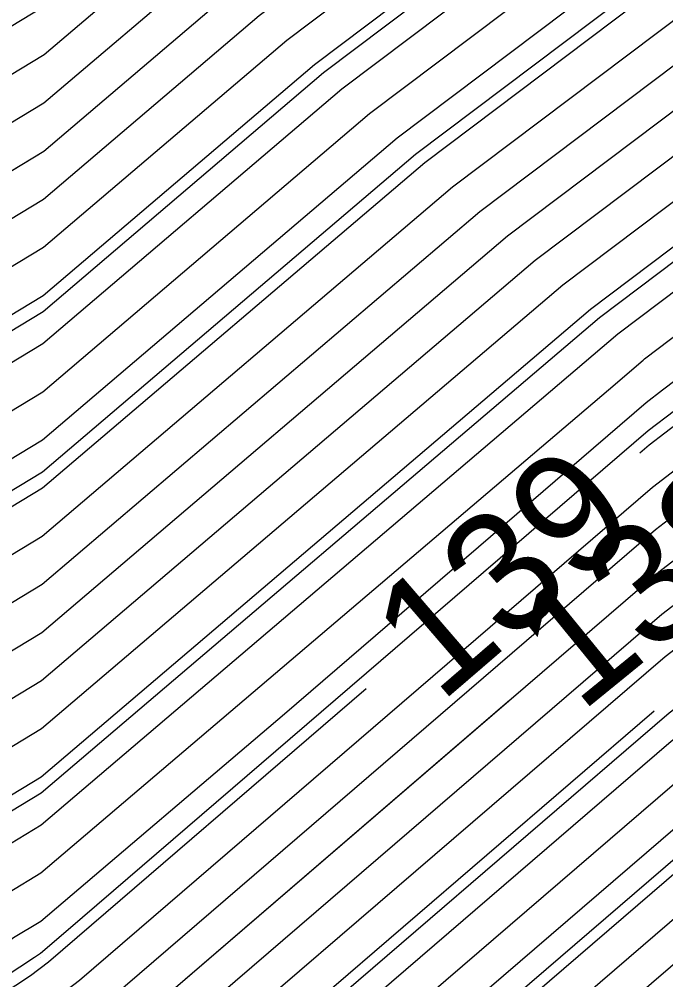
# Model space of a CAD drawing. Extents: x 2354170 to 2357230, y 866100 to 868290.
# Drawn here: x 2355999.63 to 2356010.37, y 866879.64 to 866895.6 of the extents above; entities that cross this region are included whole.
import ezdxf

# ---------------------------------------------------------------- set-up
doc = ezdxf.new("R2010")
doc.units = 0
for name, color, linetype in [('Default', 7, 'Continuous'), ('DTM Contours Major', 7, 'Continuous'), ('DTM Contours Minor', 7, 'Continuous'), ('Exist DTM QL2 LIDAR Elevation Point', 7, 'Continuous')]:
    doc.layers.add(name, color=color, linetype=linetype)

msp = doc.modelspace()

# ---------------------------------------------------------------- linework, layer by layer
at = {"layer": 'Default'}
for points in [[(2355996.249, 866891.115), (2356000.035, 866893.409), (2356003.156, 866896.068), (2356007.384, 866899.257), (2356016.84, 866904.988), (2356025.462, 866911.532), (2356033.704, 866916.773), (2356038.989, 866920.48), (2356046.292, 866926.018), (2356049.362, 866928.194), (2356055.261, 866932.29), (2356056.448, 866932.989), (2356057.947, 866933.795), (2356061.461, 866936.204), (2356066.414, 866939.067), (2356073.118, 866942.467), (2356075.068, 866943.226), (2356078.383, 866944.8), (2356079.911, 866945.349)], [(2356009.937, 866888.393), (2356010.093, 866888.528), (2356010.61, 866888.924), (2356019.42, 866895.602), (2356023.111, 866898.528), (2356039.637, 866908.872), (2356040.606, 866909.401), (2356049.839, 866915.846), (2356051.894, 866917.011), (2356056.438, 866920.01), (2356059.984, 866922.428), (2356066.448, 866926.473), (2356070.299, 866928.838), (2356070.946, 866929.236), (2356071.896, 866930.072), (2356081.567, 866935.618), (2356086.767, 866937.964), (2356093.722, 866941.207), (2356094.399, 866941.457)], [(2356061.509, 866938.35), (2356057.117, 866935.339), (2356055.006, 866934.204), (2356053.334, 866933.22), (2356049.198, 866930.348), (2356045.321, 866927.599), (2356036.096, 866920.604), (2356032.494, 866918.077), (2356026.875, 866914.504), (2356016.029, 866906.272), (2356004.134, 866899.063), (2356001.781, 866897.288), (2356000.044, 866895.809), (2355988.131, 866888.591), (2355987.392, 866888.025), (2355985.039, 866884.773), (2355980.468, 866881.573), (2355979.906, 866881.146)], [(2355974.488, 866869.712), (2355974.905, 866870.008), (2355980.15, 866873.994), (2355989.46, 866880.513), (2355989.709, 866880.857), (2355994.132, 866884.246), (2356000.013, 866887.81), (2356006.365, 866893.221), (2356014.968, 866899.71), (2356018.732, 866901.991), (2356022.164, 866904.596), (2356036.529, 866913.731), (2356045.74, 866920.191), (2356048.559, 866922.329), (2356049.744, 866923.169), (2356055.96, 866927.485)], [(2355878.009, 866808.843), (2355900.722, 866824.448), (2355902.728, 866825.754), (2355916.756, 866835.686), (2355921.274, 866839.149), (2355924.024, 866841.024), (2355940.235, 866851.594), (2355944.64, 866854.152), (2355952.603, 866859.39), (2355960.423, 866865.123), (2355962.038, 866866.352), (2355967.177, 866870.005), (2355980.404, 866880.057), (2355985.923, 866883.921), (2355987.856, 866886.591), (2355989.331, 866887.722), (2356000.038, 866894.209), (2356002.698, 866896.475), (2356006.301, 866899.192), (2356016.57, 866905.416), (2356025.933, 866912.523), (2356033.301, 866917.208), (2356038.025, 866920.522)], [(2356037.061, 866920.563), (2356032.897, 866917.643), (2356026.404, 866913.513), (2356016.299, 866905.844), (2356005.217, 866899.127), (2356002.239, 866896.881), (2356000.041, 866895.009), (2355988.731, 866888.157), (2355987.624, 866887.308), (2355985.481, 866884.347), (2355980.436, 866880.815), (2355966.211, 866870.005), (2355961.583, 866866.715), (2355959.876, 866865.415), (2355952.847, 866860.262), (2355944.143, 866854.537), (2355940.25, 866852.277), (2355923.084, 866841.084), (2355920.869, 866839.573), (2355917.23, 866836.785), (2355902.22, 866826.157), (2355900.761, 866825.207), (2355879.66, 866810.71)], [(2355965.738, 866861.386), (2355966.443, 866861.903), (2355967.04, 866862.358), (2355977.802, 866870.008), (2355980.055, 866871.72), (2355985.522, 866875.549), (2355989.77, 866878.471), (2355992.104, 866880.009), (2355995.932, 866882.943), (2356000.004, 866885.41), (2356007.74, 866892), (2356018.219, 866899.904), (2356019.543, 866900.707), (2356020.751, 866901.623), (2356037.739, 866912.427), (2356047.275, 866919.115)], [(2355955.522, 866858.754), (2355962.612, 866863.952), (2355963.857, 866864.9), (2355971.041, 866870.007), (2355980.277, 866877.025), (2355987.691, 866882.217), (2355988.782, 866883.724), (2355991.732, 866885.984), (2356000.026, 866891.009), (2356004.531, 866894.848), (2356010.634, 866899.451), (2356017.651, 866903.703), (2356024.049, 866908.559), (2356034.915, 866915.469), (2356036.739, 866916.749)], [(2355880.319, 866808.966), (2355900.644, 866822.93), (2355903.745, 866824.949), (2355915.806, 866833.489), (2355922.084, 866838.299), (2355925.905, 866840.904), (2355940.206, 866850.229), (2355945.634, 866853.381), (2355952.115, 866857.645), (2355961.518, 866864.537), (2355962.947, 866865.626), (2355969.109, 866870.006), (2355980.34, 866878.541), (2355986.807, 866883.069), (2355988.319, 866885.158), (2355990.532, 866886.853), (2356000.032, 866892.609), (2356003.614, 866895.661), (2356008.468, 866899.322), (2356017.11, 866904.56), (2356024.991, 866910.541), (2356034.108, 866916.339)], [(2355881.474, 866809.027), (2355900.606, 866822.17), (2355904.253, 866824.546), (2355915.331, 866832.39), (2355922.488, 866837.874), (2355926.845, 866840.845), (2355940.191, 866849.547), (2355946.131, 866852.996), (2355951.872, 866856.772), (2355962.065, 866864.244), (2355963.402, 866865.263), (2355970.075, 866870.006), (2355980.309, 866877.783), (2355987.249, 866882.643), (2355988.551, 866884.441), (2355991.132, 866886.419), (2356000.029, 866891.809), (2356004.073, 866895.254), (2356009.551, 866899.386), (2356017.381, 866904.131), (2356024.52, 866909.55), (2356034.511, 866915.904)], [(2355883.784, 866809.15), (2355900.528, 866820.652), (2355905.27, 866823.741), (2355914.382, 866830.193), (2355923.298, 866837.024), (2355928.725, 866840.725), (2355940.161, 866848.182), (2355947.124, 866852.225), (2355951.384, 866855.027), (2355963.159, 866863.659), (2355964.312, 866864.536), (2355972.007, 866870.007), (2355980.245, 866876.267), (2355988.134, 866881.791), (2355989.014, 866883.007), (2355992.332, 866885.55), (2356000.022, 866890.209), (2356004.989, 866894.441), (2356011.718, 866899.516), (2356017.921, 866903.275), (2356023.577, 866907.568), (2356035.318, 866915.035)], [(2355884.939, 866809.211), (2355900.489, 866819.893), (2355905.778, 866823.338), (2355913.907, 866829.094), (2355923.703, 866836.599), (2355929.665, 866840.665), (2355940.146, 866847.499), (2355947.621, 866851.84), (2355951.141, 866854.155), (2355963.707, 866863.366), (2355964.766, 866864.173), (2355972.973, 866870.007), (2355980.213, 866875.509), (2355988.576, 866881.365), (2355989.246, 866882.29), (2355992.932, 866885.115), (2356000.019, 866889.409), (2356005.448, 866894.034), (2356012.801, 866899.58), (2356018.191, 866902.847), (2356023.106, 866906.577), (2356035.722, 866914.6)], [(2355886.095, 866809.272), (2355900.45, 866819.134), (2355906.287, 866822.935), (2355913.433, 866827.995), (2355924.107, 866836.175), (2355930.606, 866840.605), (2355940.131, 866846.816), (2355948.118, 866851.454), (2355950.897, 866853.282), (2355964.254, 866863.074), (2355965.221, 866863.81), (2355973.939, 866870.007), (2355980.182, 866874.751), (2355989.018, 866880.939), (2355989.477, 866881.574), (2355993.532, 866884.681), (2356000.016, 866888.61), (2356005.906, 866893.627), (2356013.885, 866899.645), (2356018.462, 866902.419), (2356022.635, 866905.587), (2356036.125, 866914.165)], [(2355888.405, 866809.395), (2355900.372, 866817.616), (2355907.303, 866822.13), (2355912.483, 866825.798), (2355924.917, 866835.325), (2355932.486, 866840.486), (2355940.101, 866845.451), (2355949.112, 866850.684), (2355950.409, 866851.537), (2355965.348, 866862.488), (2355966.131, 866863.084), (2355975.871, 866870.008), (2355980.118, 866873.236), (2355989.902, 866880.087), (2355989.941, 866880.14), (2355994.732, 866883.812), (2356000.01, 866887.01), (2356006.823, 866892.814), (2356016.052, 866899.775), (2356019.002, 866901.563), (2356021.693, 866903.605), (2356036.932, 866913.296)], [(2355889.56, 866809.456), (2355900.333, 866816.857), (2355907.812, 866821.727), (2355912.008, 866824.699), (2355925.322, 866834.9), (2355933.426, 866840.426), (2355940.086, 866844.769), (2355949.609, 866850.298), (2355950.166, 866850.665), (2355965.895, 866862.195), (2355966.586, 866862.721), (2355976.837, 866870.008), (2355980.086, 866872.478), (2355987.977, 866878.003), (2355989.887, 866879.317), (2355990.937, 866880.009), (2355995.332, 866883.377), (2356000.007, 866886.21), (2356007.281, 866892.407), (2356017.135, 866899.839), (2356019.273, 866901.135), (2356021.222, 866902.614), (2356037.336, 866912.862)], [(2355891.87, 866809.578), (2355900.255, 866815.339), (2355908.829, 866820.922), (2355911.059, 866822.501), (2355926.131, 866834.05), (2355935.306, 866840.306), (2355940.057, 866843.404), (2355947.976, 866848.002), (2355950.47, 866849.462), (2355953.699, 866851.867), (2355966.99, 866861.61), (2355967.495, 866861.995), (2355978.768, 866870.009), (2355980.023, 866870.962), (2355983.068, 866873.094), (2355989.653, 866877.625), (2355993.271, 866880.009), (2355996.532, 866882.508), (2356000.001, 866884.61), (2356008.198, 866891.593), (2356019.302, 866899.969), (2356019.813, 866900.278), (2356020.279, 866900.632), (2356038.143, 866911.992)], [(2355900.216, 866814.58), (2355909.337, 866820.519), (2355910.584, 866821.403), (2355926.536, 866833.626), (2355936.246, 866840.246), (2355940.042, 866842.721), (2355946.369, 866846.395), (2355950.86, 866849.024), (2355956.676, 866853.356), (2355967.537, 866861.317), (2355967.95, 866861.632), (2355979.734, 866870.009), (2355979.991, 866870.204), (2355980.614, 866870.64), (2355989.536, 866876.779), (2355994.438, 866880.009), (2355997.132, 866882.074), (2355999.998, 866883.81), (2356008.656, 866891.187), (2356018.846, 866898.872), (2356019.944, 866899.705), (2356020.2, 866899.907), (2356021.872, 866900.954), (2356038.546, 866911.558)], [(2355940.008, 866840.006), (2355952.421, 866847.271), (2355968.585, 866859.31), (2355969.726, 866860.146), (2355969.769, 866860.179), (2355971.097, 866861.124), (2355980.795, 866867.704), (2355981.026, 866867.861), (2355989.069, 866873.394), (2355999.105, 866880.009), (2355999.532, 866880.336), (2355999.985, 866880.611), (2356004.032, 866884.058), (2356010.041, 866889.231), (2356010.312, 866889.44), (2356019.525, 866896.423), (2356022.529, 866898.804), (2356039.878, 866909.663)], [(2355941.547, 866841.574), (2355952.031, 866847.709), (2355965.608, 866857.821), (2355969.179, 866860.439), (2355969.314, 866860.542), (2355973.471, 866863.498), (2355980.578, 866868.32), (2355980.748, 866868.435), (2355989.186, 866874.24), (2355997.939, 866880.009), (2355998.932, 866880.77), (2355999.988, 866881.411), (2356009.416, 866889.442), (2356009.989, 866889.935), (2356010.015, 866889.955), (2356019.63, 866897.243), (2356021.946, 866899.08), (2356037.127, 866908.581)], [(2355900.029, 866810.056), (2355909.818, 866816.501), (2355913.827, 866819.336), (2355923.043, 866826.539), (2355928.965, 866831.076), (2355935.519, 866835.545), (2355940.577, 866838.875), (2355942.002, 866839.84), (2355953.202, 866846.395), (2355969.25, 866858.347), (2355971.156, 866859.637), (2355981.229, 866866.473), (2355981.584, 866866.713), (2355988.835, 866871.702), (2355999.135, 866878.491), (2356000.631, 866879.632), (2356010.145, 866887.824), (2356010.908, 866888.409), (2356019.315, 866894.782), (2356023.693, 866898.252), (2356039.396, 866908.081)], [(2355900.355, 866809.552), (2355909.784, 866815.76), (2355914.64, 866819.194), (2355925.804, 866827.919), (2355929.37, 866830.652), (2355933.316, 866833.342), (2355940.87, 866838.316), (2355942.999, 866839.757), (2355953.592, 866845.957), (2355968.771, 866857.262), (2355971.923, 866859.395), (2355981.446, 866865.857), (2355981.863, 866866.14), (2355988.718, 866870.856), (2355998.456, 866877.274), (2356001.15, 866879.331), (2356010.197, 866887.12), (2356011.205, 866887.894), (2356019.21, 866893.961), (2356024.275, 866897.977), (2356039.156, 866907.29)], [(2355943.155, 866843.181), (2355951.64, 866848.147), (2355962.631, 866856.333), (2355968.631, 866860.732), (2355968.86, 866860.906), (2355975.845, 866865.872), (2355980.361, 866868.936), (2355980.469, 866869.009), (2355989.303, 866875.087), (2355996.772, 866880.009), (2355998.332, 866881.205), (2355999.992, 866882.21), (2356009.573, 866890.373), (2356012.722, 866892.749), (2356019.735, 866898.064), (2356021.364, 866899.355), (2356032.042, 866906.039)], [(2355909.714, 866814.277), (2355916.265, 866818.909), (2355930.003, 866829.647), (2355930.468, 866829.962), (2355941.456, 866837.197), (2355944.993, 866839.591), (2355954.372, 866845.08), (2355967.813, 866855.091), (2355973.456, 866858.909), (2355981.88, 866864.626), (2355982.421, 866864.992), (2355988.484, 866869.163), (2355997.098, 866874.84), (2356002.188, 866878.727), (2356010.302, 866885.713), (2356011.801, 866886.863), (2356019, 866892.32), (2356025.44, 866897.425), (2356038.674, 866905.708)], [(2355909.68, 866813.536), (2355917.078, 866818.767), (2355930.045, 866828.902), (2355931.465, 866829.866), (2355941.75, 866836.637), (2355945.99, 866839.508), (2355954.763, 866844.642), (2355967.334, 866854.005), (2355974.222, 866858.666), (2355982.097, 866864.01), (2355982.7, 866864.418), (2355988.367, 866868.317), (2355996.418, 866873.624), (2356002.706, 866878.425), (2356010.354, 866885.009), (2356012.098, 866886.348), (2356018.895, 866891.5), (2356026.022, 866897.149), (2356038.433, 866904.917)], [(2355909.61, 866812.053), (2355918.704, 866818.483), (2355930.131, 866827.414), (2355933.46, 866829.674), (2355942.336, 866835.518), (2355947.984, 866839.342), (2355955.543, 866843.766), (2355966.376, 866851.834), (2355975.756, 866858.181), (2355982.531, 866862.779), (2355983.257, 866863.27), (2355988.133, 866866.625), (2355995.06, 866871.19), (2356003.744, 866877.821), (2356010.459, 866883.602), (2356012.694, 866885.317), (2356018.686, 866889.859), (2356027.187, 866896.598), (2356037.951, 866903.336)], [(2355909.576, 866811.312), (2355919.516, 866818.341), (2355930.173, 866826.67), (2355934.458, 866829.579), (2355942.629, 866834.959), (2355948.981, 866839.259), (2355955.934, 866843.328), (2355965.897, 866850.748), (2355976.522, 866857.938), (2355982.748, 866862.163), (2355983.536, 866862.696), (2355988.016, 866865.779), (2355994.381, 866869.973), (2356004.263, 866877.519), (2356010.511, 866882.898), (2356012.991, 866884.802), (2356018.581, 866889.038), (2356027.769, 866896.322), (2356037.711, 866902.545)], [(2355909.541, 866810.57), (2355920.329, 866818.199), (2355930.216, 866825.926), (2355935.455, 866829.483), (2355942.923, 866834.399), (2355949.978, 866839.175), (2355956.324, 866842.89), (2355965.418, 866849.663), (2355977.289, 866857.695), (2355982.965, 866861.547), (2355983.815, 866862.122), (2355987.899, 866864.932), (2355993.701, 866868.756), (2356004.782, 866877.217), (2356010.563, 866882.194), (2356013.289, 866884.286), (2356018.476, 866888.218), (2356028.351, 866896.046), (2356037.47, 866901.754)], [(2356036.988, 866900.172), (2356029.516, 866895.495), (2356018.266, 866886.577), (2356013.885, 866883.256), (2356010.667, 866880.787), (2356005.82, 866876.614), (2355992.343, 866866.323), (2355987.665, 866863.24), (2355984.373, 866860.975), (2355983.399, 866860.316), (2355978.822, 866857.21), (2355964.46, 866847.492), (2355957.104, 866842.013), (2355951.971, 866839.009), (2355943.509, 866833.28), (2355937.45, 866829.291), (2355930.301, 866824.437), (2355921.954, 866817.914), (2355909.472, 866809.088)], [(2355939.524, 866841.711), (2355940.027, 866842.038), (2355944.762, 866844.788), (2355951.25, 866848.586), (2355959.653, 866854.844), (2355968.084, 866861.024), (2355968.405, 866861.269), (2355978.219, 866868.246), (2355980.144, 866869.552), (2355980.19, 866869.583), (2355989.419, 866875.933), (2355995.605, 866880.009), (2355997.732, 866881.639), (2355999.995, 866883.01), (2356009.115, 866890.78), (2356015.784, 866895.81), (2356019.839, 866898.884), (2356020.782, 866899.631), (2356020.855, 866899.677)], [(2356036.747, 866899.381), (2356030.098, 866895.219), (2356018.161, 866885.756), (2356014.182, 866882.74), (2356010.72, 866880.083), (2356006.339, 866876.312), (2355991.664, 866865.106), (2355987.548, 866862.394), (2355984.651, 866860.401), (2355983.616, 866859.7), (2355979.589, 866856.967), (2355963.981, 866846.406), (2355957.495, 866841.575), (2355952.968, 866838.926), (2355943.803, 866832.721), (2355938.448, 866829.195), (2355930.343, 866823.693), (2355922.767, 866817.772), (2355909.437, 866808.346)], [(2356026.053, 866893.487), (2356018.371, 866887.397), (2356013.587, 866883.771), (2356010.615, 866881.49), (2356005.301, 866876.915), (2355993.022, 866867.54), (2355987.782, 866864.086), (2355984.094, 866861.549), (2355983.182, 866860.931), (2355978.055, 866857.453), (2355964.939, 866848.577), (2355956.714, 866842.452), (2355950.975, 866839.092), (2355945.016, 866835.059)], [(2355923.337, 866827.499), (2355928.56, 866831.501), (2355937.722, 866837.748), (2355940.283, 866839.435), (2355941.005, 866839.923), (2355952.811, 866846.833), (2355969.729, 866859.433), (2355970.389, 866859.88), (2355981.012, 866867.089), (2355981.305, 866867.287), (2355988.952, 866872.548), (2355999.815, 866879.707), (2356000.112, 866879.934), (2356005.39, 866884.478)], [(2355925.833, 866827.165), (2355928.565, 866829.3), (2355929.774, 866830.227), (2355931.113, 866831.14), (2355941.163, 866837.756), (2355943.996, 866839.674), (2355953.982, 866845.519), (2355968.292, 866856.176), (2355972.689, 866859.152), (2355981.663, 866865.242), (2355982.142, 866865.566), (2355988.601, 866870.009), (2355997.777, 866876.057), (2356001.669, 866879.029), (2356007.779, 866884.29)], [(2355928.353, 866826.802), (2355930.088, 866828.158), (2355932.463, 866829.77), (2355942.043, 866836.078), (2355946.987, 866839.425), (2355955.153, 866844.204), (2355966.855, 866852.92), (2355974.989, 866858.424), (2355982.314, 866863.394), (2355982.978, 866863.844), (2355988.25, 866867.471), (2355995.739, 866872.407), (2356003.225, 866878.123), (2356010.175, 866884.107)]]:
    msp.add_lwpolyline(points, dxfattribs=at)
at = {"layer": 'DTM Contours Major'}
msp.add_lwpolyline([(2355939.591, 866841.53), (2355940.022, 866841.811), (2355944.226, 866844.252), (2355951.38, 866848.44), (2355960.646, 866855.34), (2355968.267, 866860.927), (2355968.556, 866861.148), (2355977.428, 866867.454), (2355980.216, 866869.346), (2355980.283, 866869.391), (2355989.38, 866875.651), (2355995.994, 866880.009), (2355997.932, 866881.495), (2355999.994, 866882.744), (2356009.268, 866890.644), (2356014.764, 866894.79), (2356019.804, 866898.611), (2356020.921, 866899.496)], dxfattribs=at)
at = {"layer": 'DTM Contours Minor'}
for points in [[(2355879.164, 866808.905), (2355900.683, 866823.689), (2355903.236, 866825.351), (2355916.281, 866834.588), (2355921.679, 866838.724), (2355924.965, 866840.964), (2355940.221, 866850.912), (2355945.137, 866853.767), (2355952.359, 866858.517), (2355960.97, 866864.83), (2355962.492, 866865.989), (2355968.143, 866870.006), (2355980.372, 866879.299), (2355986.365, 866883.495), (2355988.087, 866885.874), (2355989.932, 866887.288), (2356000.035, 866893.409), (2356003.156, 866896.068), (2356007.384, 866899.257), (2356016.84, 866904.988), (2356025.462, 866911.532), (2356033.704, 866916.773), (2356034.137, 866917.077)], [(2355897.375, 866818.974), (2355900.554, 866821.158), (2355904.931, 866824.009), (2355914.699, 866830.925), (2355923.028, 866837.308), (2355928.098, 866840.765), (2355940.171, 866848.637), (2355946.793, 866852.482), (2355951.547, 866855.609), (2355962.795, 866863.854), (2355964.008, 866864.779), (2355971.363, 866870.007), (2355980.266, 866876.773), (2355987.839, 866882.075), (2355988.86, 866883.485), (2355991.932, 866885.839), (2356000.024, 866890.743), (2356004.684, 866894.712), (2356010.996, 866899.473), (2356017.741, 866903.561), (2356023.892, 866908.229), (2356035.049, 866915.325)], [(2355960.899, 866857.839), (2355966.443, 866861.903), (2355967.04, 866862.358), (2355977.802, 866870.008), (2355980.055, 866871.72), (2355985.522, 866875.549), (2355989.77, 866878.471), (2355992.104, 866880.009), (2355995.932, 866882.943), (2356000.004, 866885.41), (2356007.74, 866892), (2356018.219, 866899.904), (2356019.543, 866900.707), (2356020.751, 866901.623), (2356037.739, 866912.427)], [(2355918.307, 866823.874), (2355919.362, 866824.699), (2355928.425, 866831.643), (2355938.456, 866838.482), (2355940.186, 866839.621), (2355940.673, 866839.951), (2355952.681, 866846.979), (2355969.888, 866859.795), (2355970.134, 866859.961), (2355980.94, 866867.294), (2355981.212, 866867.479), (2355988.991, 866872.83), (2355999.883, 866880.009), (2355999.932, 866880.046), (2355999.983, 866880.077), (2356000.443, 866880.469), (2356010.076, 866888.762), (2356010.511, 866889.096), (2356019.455, 866895.876), (2356022.917, 866898.62), (2356039.717, 866909.136)], [(2355921.106, 866823.47), (2355928.565, 866829.3), (2355929.774, 866830.227), (2355931.113, 866831.14), (2355941.163, 866837.756), (2355943.996, 866839.674), (2355953.982, 866845.519), (2355968.292, 866856.176), (2355972.689, 866859.152), (2355981.663, 866865.242), (2355982.142, 866865.566), (2355988.601, 866870.009), (2355997.777, 866876.057), (2356001.669, 866879.029), (2356010.25, 866886.417), (2356011.503, 866887.378), (2356019.105, 866893.141), (2356024.858, 866897.701), (2356038.915, 866906.499)], [(2355886.865, 866809.313), (2355900.424, 866818.628), (2355906.626, 866822.667), (2355913.116, 866827.263), (2355924.377, 866835.891), (2355931.232, 866840.565), (2355940.121, 866846.361), (2355948.449, 866851.198), (2355950.734, 866852.7), (2355964.619, 866862.878), (2355965.524, 866863.568), (2355974.583, 866870.008), (2355980.16, 866874.246), (2355989.313, 866880.655), (2355989.632, 866881.096), (2355993.932, 866884.391), (2356000.014, 866888.076), (2356006.212, 866893.356), (2356014.607, 866899.688), (2356018.642, 866902.134), (2356020.893, 866903.842)], [(2355923.906, 866823.067), (2355930.102, 866827.91), (2355932.795, 866829.738), (2355942.141, 866835.891), (2355947.319, 866839.397), (2355955.283, 866844.058), (2355966.695, 866852.558), (2355975.244, 866858.343), (2355982.386, 866863.189), (2355983.071, 866863.653), (2355988.211, 866867.189), (2355995.513, 866872.001), (2356003.398, 866878.022), (2356010.424, 866884.071), (2356012.495, 866885.66), (2356018.756, 866890.406), (2356026.798, 866896.782), (2356038.112, 866903.863)], [(2355950.645, 866839.122), (2355956.584, 866842.598), (2355965.098, 866848.939), (2355977.8, 866857.534), (2355983.109, 866861.137), (2355984.001, 866861.74), (2355987.821, 866864.368), (2355993.248, 866867.945), (2356005.128, 866877.016), (2356010.598, 866881.725), (2356013.488, 866883.943), (2356018.406, 866887.671), (2356028.739, 866895.863), (2356037.309, 866901.226)]]:
    msp.add_lwpolyline(points, dxfattribs=at)
at = {"layer": 'Exist DTM QL2 LIDAR Elevation Point'}
for p, q in [((2356009.983, 866890.009), (2356009.983, 866890.009)), ((2355999.983, 866880.009), (2355999.983, 866880.009))]:
    msp.add_line(p, q, dxfattribs=at)

# ---------------------------------------------------------------- texts
at = {"layer": 'Default'}
for s, rotation, p in [('139', 40.7267, (2356006.615, 866884.214)), ('138', 39.1884, (2356008.945, 866884.054))]:
    msp.add_text(s, height=2, rotation=rotation, dxfattribs=at).set_placement(p)

doc.saveas('drawing.dxf')
